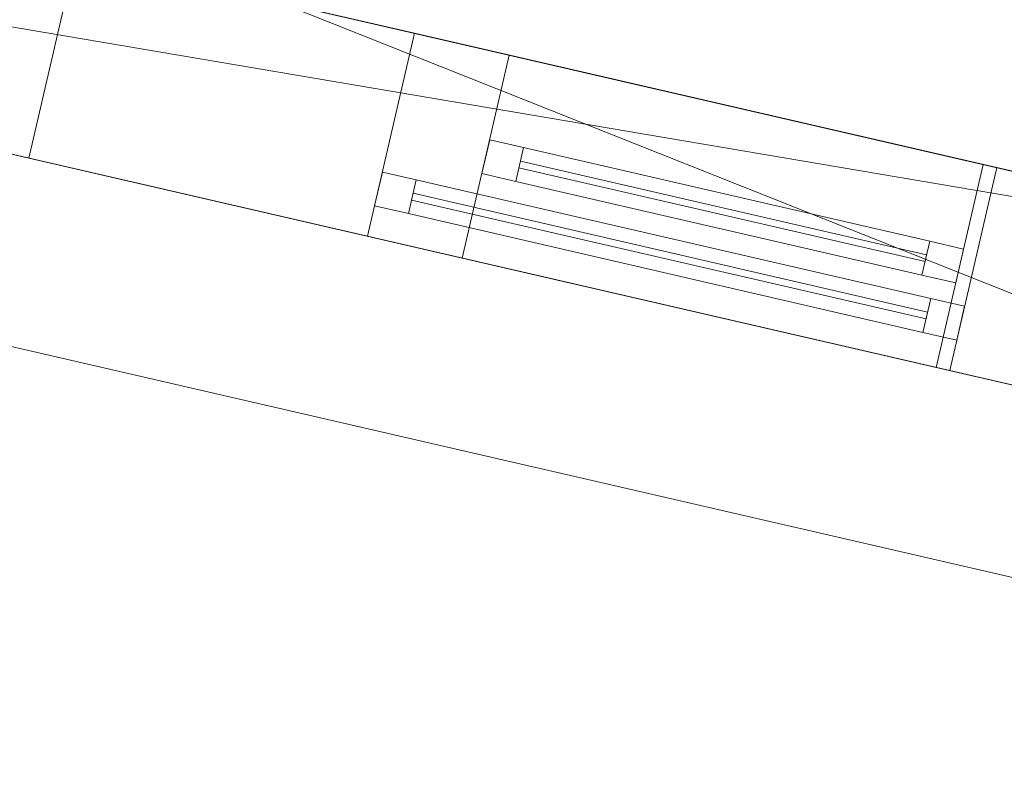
# Model space of a CAD drawing. Header units: millimetres. Extents: x -430348 to -225823, y -86243 to 5084.
# Tile 774 of 1056: x -326901 to -325484, y -69328 to -68223. Entities that reach past the tile are written whole.
import ezdxf

# ---------------------------------------------------------------- set-up
doc = ezdxf.new("R2010")
doc.units = ezdxf.units.MM
for name, color, linetype, lineweight in [('A-GLAZ-CURT', 52, 'Continuous', 9), ('A-GLAZ-CWMG', 51, 'Continuous', 9), ('A-ROOF', 132, 'Continuous', 9), ('A-WALL', 113, 'Continuous', 9)]:
    doc.layers.add(name, color=color, linetype=linetype, lineweight=lineweight)

# ---------------------------------------------------------------- blocks, each defined once
blk = doc.blocks.new('System Panel - Glazed-395669-_3D_ Copy 1')
at = {"layer": 'A-GLAZ-CURT', "transparency": 33554471}
mesh = blk.add_polyface(dxfattribs=at)
corners = [(-300, 5), (-300, 5, 625), (300, 5, 625), (300, 5)]
mesh.append_faces([[corners[k] for k in face] for face in [(2, 3, 0, 1)]])
mesh = blk.add_polyface(dxfattribs=at)
corners = [(300, -5), (-300, -5), (-300, 5), (300, 5)]
mesh.append_faces([[corners[k] for k in face] for face in [(0, 1, 2, 3)]])
mesh = blk.add_polyface(dxfattribs=at)
corners = [(-300, -5, 625), (300, -5, 625), (300, 5, 625), (-300, 5, 625)]
mesh.append_faces([[corners[k] for k in face] for face in [(3, 0, 1, 2)]])
mesh = blk.add_polyface(dxfattribs=at)
corners = [(-300, -5), (-300, -5, 625), (-300, 5, 625), (-300, 5)]
mesh.append_faces([[corners[k] for k in face] for face in [(0, 1, 2, 3)]])
mesh = blk.add_polyface(dxfattribs=at)
corners = [(300, -5, 625), (300, -5), (300, 5), (300, 5, 625)]
mesh.append_faces([[corners[k] for k in face] for face in [(0, 1, 2, 3)]])
mesh = blk.add_polyface(dxfattribs=at)
corners = [(-300, -5), (300, -5), (300, -5, 625), (-300, -5, 625)]
mesh.append_faces([[corners[k] for k in face] for face in [(2, 3, 0, 1)]])
blk = doc.blocks.new('Rectangular Mullion - 50mm x 50mm-444144-_3D_ Copy 1')
at = {"layer": 'A-GLAZ-CWMG'}
mesh = blk.add_polyface(dxfattribs=at)
corners = [(0, 25), (-50, 25), (-50, -25), (0, -25)]
mesh.append_faces([[corners[k] for k in face] for face in [(3, 0, 1, 2)]])
mesh = blk.add_polyface(dxfattribs=at)
corners = [(-50, 25), (0, 25), (0, 25, -700), (-50, 25, -700)]
mesh.append_faces([[corners[k] for k in face] for face in [(0, 1, 2, 3)]])
mesh = blk.add_polyface(dxfattribs=at)
corners = [(-50, -25), (-50, 25), (-50, 25, -700), (-50, -25, -700)]
mesh.append_faces([[corners[k] for k in face] for face in [(0, 1, 2, 3)]])
mesh = blk.add_polyface(dxfattribs=at)
corners = [(0, 25), (0, -25), (0, -25, -700), (0, 25, -700)]
mesh.append_faces([[corners[k] for k in face] for face in [(0, 1, 2, 3)]])
mesh = blk.add_polyface(dxfattribs=at)
corners = [(0, -25), (-50, -25), (-50, -25, -700), (0, -25, -700)]
mesh.append_faces([[corners[k] for k in face] for face in [(0, 1, 2, 3)]])
blk = doc.blocks.new('Rectangular Mullion - 50mm x 50mm-293980-_3D_ Copy 1')
at = {"layer": 'A-GLAZ-CWMG'}
mesh = blk.add_polyface(dxfattribs=at)
corners = [(0, 25), (-50, 25), (-50, -25), (0, -25)]
mesh.append_faces([[corners[k] for k in face] for face in [(3, 0, 1, 2)]])
mesh = blk.add_polyface(dxfattribs=at)
corners = [(0, 25, -600), (0, -25, -600), (-50, -25, -600), (-50, 25, -600)]
mesh.append_faces([[corners[k] for k in face] for face in [(3, 0, 1, 2)]])
mesh = blk.add_polyface(dxfattribs=at)
corners = [(-50, 25), (0, 25), (0, 25, -600), (-50, 25, -600)]
mesh.append_faces([[corners[k] for k in face] for face in [(0, 1, 2, 3)]])
mesh = blk.add_polyface(dxfattribs=at)
corners = [(-50, -25), (-50, 25), (-50, 25, -600), (-50, -25, -600)]
mesh.append_faces([[corners[k] for k in face] for face in [(3, 0, 1, 2)]])
mesh = blk.add_polyface(dxfattribs=at)
corners = [(0, 25), (0, -25), (0, -25, -600), (0, 25, -600)]
mesh.append_faces([[corners[k] for k in face] for face in [(3, 0, 1, 2)]])
mesh = blk.add_polyface(dxfattribs=at)
corners = [(0, -25), (-50, -25), (-50, -25, -600), (0, -25, -600)]
mesh.append_faces([[corners[k] for k in face] for face in [(0, 1, 2, 3)]])
blk = doc.blocks.new('Rectangular Mullion - 50mm x 50mm-395670-_3D_ Copy 1')
at = {"layer": 'A-GLAZ-CWMG'}
mesh = blk.add_polyface(dxfattribs=at)
corners = [(0, 25), (-50, 25), (-50, -25), (0, -25)]
mesh.append_faces([[corners[k] for k in face] for face in [(3, 0, 1, 2)]])
mesh = blk.add_polyface(dxfattribs=at)
corners = [(-50, 25), (0, 25), (0, 25, -700), (-50, 25, -700)]
mesh.append_faces([[corners[k] for k in face] for face in [(0, 1, 2, 3)]])
mesh = blk.add_polyface(dxfattribs=at)
corners = [(-50, -25), (-50, 25), (-50, 25, -700), (-50, -25, -700)]
mesh.append_faces([[corners[k] for k in face] for face in [(0, 1, 2, 3)]])
mesh = blk.add_polyface(dxfattribs=at)
corners = [(0, 25), (0, -25), (0, -25, -700), (0, 25, -700)]
mesh.append_faces([[corners[k] for k in face] for face in [(0, 1, 2, 3)]])
mesh = blk.add_polyface(dxfattribs=at)
corners = [(0, -25), (-50, -25), (-50, -25, -700), (0, -25, -700)]
mesh.append_faces([[corners[k] for k in face] for face in [(0, 1, 2, 3)]])
blk = doc.blocks.new('Rectangular Mullion - 50mm x 50mm-293846-_3D_ Copy 1')
at = {"layer": 'A-GLAZ-CWMG'}
mesh = blk.add_polyface(dxfattribs=at)
corners = [(0, 25), (-50, 25), (-50, -25), (0, -25)]
mesh.append_faces([[corners[k] for k in face] for face in [(3, 0, 1, 2)]])
mesh = blk.add_polyface(dxfattribs=at)
corners = [(0, 25, -600), (0, -25, -600), (-50, -25, -600), (-50, 25, -600)]
mesh.append_faces([[corners[k] for k in face] for face in [(3, 0, 1, 2)]])
mesh = blk.add_polyface(dxfattribs=at)
corners = [(-50, 25), (0, 25), (0, 25, -600), (-50, 25, -600)]
mesh.append_faces([[corners[k] for k in face] for face in [(0, 1, 2, 3)]])
mesh = blk.add_polyface(dxfattribs=at)
corners = [(-50, -25), (-50, 25), (-50, 25, -600), (-50, -25, -600)]
mesh.append_faces([[corners[k] for k in face] for face in [(3, 0, 1, 2)]])
mesh = blk.add_polyface(dxfattribs=at)
corners = [(0, 25), (0, -25), (0, -25, -600), (0, 25, -600)]
mesh.append_faces([[corners[k] for k in face] for face in [(3, 0, 1, 2)]])
mesh = blk.add_polyface(dxfattribs=at)
corners = [(0, -25), (-50, -25), (-50, -25, -600), (0, -25, -600)]
mesh.append_faces([[corners[k] for k in face] for face in [(0, 1, 2, 3)]])
blk = doc.blocks.new('Rectangular Mullion - 50mm x 50mm-395671-_3D_ Copy 1')
at = {"layer": 'A-GLAZ-CWMG'}
mesh = blk.add_polyface(dxfattribs=at)
corners = [(0, 25, -700), (0, -25, -700), (-50, -25, -700), (-50, 25, -700)]
mesh.append_faces([[corners[k] for k in face] for face in [(3, 0, 1, 2)]])
mesh = blk.add_polyface(dxfattribs=at)
corners = [(-50, 25), (0, 25), (0, 25, -700), (-50, 25, -700)]
mesh.append_faces([[corners[k] for k in face] for face in [(0, 1, 2, 3)]])
mesh = blk.add_polyface(dxfattribs=at)
corners = [(-50, -25), (-50, 25), (-50, 25, -700), (-50, -25, -700)]
mesh.append_faces([[corners[k] for k in face] for face in [(0, 1, 2, 3)]])
mesh = blk.add_polyface(dxfattribs=at)
corners = [(0, 25), (0, -25), (0, -25, -700), (0, 25, -700)]
mesh.append_faces([[corners[k] for k in face] for face in [(0, 1, 2, 3)]])
mesh = blk.add_polyface(dxfattribs=at)
corners = [(0, -25), (-50, -25), (-50, -25, -700), (0, -25, -700)]
mesh.append_faces([[corners[k] for k in face] for face in [(0, 1, 2, 3)]])
blk = doc.blocks.new('Rectangular Mullion - 50mm x 50mm-444145-_3D_ Copy 1')
at = {"layer": 'A-GLAZ-CWMG'}
mesh = blk.add_polyface(dxfattribs=at)
corners = [(0, 25, -700), (0, -25, -700), (-50, -25, -700), (-50, 25, -700)]
mesh.append_faces([[corners[k] for k in face] for face in [(0, 1, 2, 3)]])
mesh = blk.add_polyface(dxfattribs=at)
corners = [(-50, 25), (0, 25), (0, 25, -700), (-50, 25, -700)]
mesh.append_faces([[corners[k] for k in face] for face in [(0, 1, 2, 3)]])
mesh = blk.add_polyface(dxfattribs=at)
corners = [(-50, -25), (-50, 25), (-50, 25, -700), (-50, -25, -700)]
mesh.append_faces([[corners[k] for k in face] for face in [(0, 1, 2, 3)]])
mesh = blk.add_polyface(dxfattribs=at)
corners = [(0, 25), (0, -25), (0, -25, -700), (0, 25, -700)]
mesh.append_faces([[corners[k] for k in face] for face in [(0, 1, 2, 3)]])
mesh = blk.add_polyface(dxfattribs=at)
corners = [(0, -25), (-50, -25), (-50, -25, -700), (0, -25, -700)]
mesh.append_faces([[corners[k] for k in face] for face in [(0, 1, 2, 3)]])
blk = doc.blocks.new('Rectangular Mullion - 50mm x 50mm-293981-_3D_ Copy 1')
at = {"layer": 'A-GLAZ-CWMG'}
mesh = blk.add_polyface(dxfattribs=at)
corners = [(25, 25), (-25, 25), (-25, -25), (25, -25)]
mesh.append_faces([[corners[k] for k in face] for face in [(2, 3, 0, 1)]])
mesh = blk.add_polyface(dxfattribs=at)
corners = [(25, 25, -600), (25, -25, -600), (-25, -25, -600), (-25, 25, -600)]
mesh.append_faces([[corners[k] for k in face] for face in [(0, 1, 2, 3)]])
mesh = blk.add_polyface(dxfattribs=at)
corners = [(-25, 25), (25, 25), (25, 25, -600), (-25, 25, -600)]
mesh.append_faces([[corners[k] for k in face] for face in [(0, 1, 2, 3)]])
mesh = blk.add_polyface(dxfattribs=at)
corners = [(-25, -25), (-25, 25), (-25, 25, -600), (-25, -25, -600)]
mesh.append_faces([[corners[k] for k in face] for face in [(0, 1, 2, 3)]])
mesh = blk.add_polyface(dxfattribs=at)
corners = [(25, 25), (25, -25), (25, -25, -600), (25, 25, -600)]
mesh.append_faces([[corners[k] for k in face] for face in [(0, 1, 2, 3)]])
mesh = blk.add_polyface(dxfattribs=at)
corners = [(25, -25), (-25, -25), (-25, -25, -600), (25, -25, -600)]
mesh.append_faces([[corners[k] for k in face] for face in [(0, 1, 2, 3)]])
blk = doc.blocks.new('System Panel - Door-544230-_3D_ Copy 1')
at = {"layer": 'A-GLAZ-CURT'}
mesh = blk.add_polyface(dxfattribs=at)
corners = [(-380, 5), (-380, 5, 1950), (380, 5, 1950), (380, 5)]
mesh.append_faces([[corners[k] for k in face] for face in [(1, 2, 3, 0)]])
mesh = blk.add_polyface(dxfattribs=at)
corners = [(380, -5), (-380, -5), (-380, 5), (380, 5)]
mesh.append_faces([[corners[k] for k in face] for face in [(0, 1, 2, 3)]])
mesh = blk.add_polyface(dxfattribs=at)
corners = [(-380, -5, 1950), (380, -5, 1950), (380, 5, 1950), (-380, 5, 1950)]
mesh.append_faces([[corners[k] for k in face] for face in [(0, 1, 2, 3)]])
mesh = blk.add_polyface(dxfattribs=at)
corners = [(-380, -5), (-380, -5, 1950), (-380, 5, 1950), (-380, 5)]
mesh.append_faces([[corners[k] for k in face] for face in [(0, 1, 2, 3)]])
mesh = blk.add_polyface(dxfattribs=at)
corners = [(380, -5, 1950), (380, -5), (380, 5), (380, 5, 1950)]
mesh.append_faces([[corners[k] for k in face] for face in [(0, 1, 2, 3)]])
mesh = blk.add_polyface(dxfattribs=at)
corners = [(-380, -5), (380, -5), (380, -5, 1950), (-380, -5, 1950)]
mesh.append_faces([[corners[k] for k in face] for face in [(3, 0, 1, 2)]])
blk = doc.blocks.new('Rectangular Mullion - 50mm x 50mm-544231-_3D_ Copy 1')
at = {"layer": 'A-GLAZ-CWMG'}
mesh = blk.add_polyface(dxfattribs=at)
corners = [(0, 25), (-50, 25), (-50, -25), (0, -25)]
mesh.append_faces([[corners[k] for k in face] for face in [(2, 3, 0, 1)]])
mesh = blk.add_polyface(dxfattribs=at)
corners = [(0, 25, -2000), (0, -25, -2000), (-50, -25, -2000), (-50, 25, -2000)]
mesh.append_faces([[corners[k] for k in face] for face in [(0, 1, 2, 3)]])
mesh = blk.add_polyface(dxfattribs=at)
corners = [(-50, 25), (0, 25), (0, 25, -2000), (-50, 25, -2000)]
mesh.append_faces([[corners[k] for k in face] for face in [(0, 1, 2, 3)]])
mesh = blk.add_polyface(dxfattribs=at)
corners = [(-50, -25), (-50, 25), (-50, 25, -2000), (-50, -25, -2000)]
mesh.append_faces([[corners[k] for k in face] for face in [(0, 1, 2, 3)]])
mesh = blk.add_polyface(dxfattribs=at)
corners = [(0, 25), (0, -25), (0, -25, -2000), (0, 25, -2000)]
mesh.append_faces([[corners[k] for k in face] for face in [(0, 1, 2, 3)]])
mesh = blk.add_polyface(dxfattribs=at)
corners = [(0, -25), (-50, -25), (-50, -25, -2000), (0, -25, -2000)]
mesh.append_faces([[corners[k] for k in face] for face in [(0, 1, 2, 3)]])
blk = doc.blocks.new('Rectangular Mullion - 50mm x 50mm-430191-_3D_ Copy 1')
at = {"layer": 'A-GLAZ-CWMG'}
mesh = blk.add_polyface(dxfattribs=at)
corners = [(0, 25), (-50, 25), (-50, -25), (0, -25)]
mesh.append_faces([[corners[k] for k in face] for face in [(3, 0, 1, 2)]])
mesh = blk.add_polyface(dxfattribs=at)
corners = [(0, 25, -760), (0, -25, -760), (-50, -25, -760), (-50, 25, -760)]
mesh.append_faces([[corners[k] for k in face] for face in [(3, 0, 1, 2)]])
mesh = blk.add_polyface(dxfattribs=at)
corners = [(-50, 25), (0, 25), (0, 25, -760), (-50, 25, -760)]
mesh.append_faces([[corners[k] for k in face] for face in [(0, 1, 2, 3)]])
mesh = blk.add_polyface(dxfattribs=at)
corners = [(-50, -25), (-50, 25), (-50, 25, -760), (-50, -25, -760)]
mesh.append_faces([[corners[k] for k in face] for face in [(0, 1, 2, 3)]])
mesh = blk.add_polyface(dxfattribs=at)
corners = [(0, 25), (0, -25), (0, -25, -760), (0, 25, -760)]
mesh.append_faces([[corners[k] for k in face] for face in [(0, 1, 2, 3)]])
mesh = blk.add_polyface(dxfattribs=at)
corners = [(0, -25), (-50, -25), (-50, -25, -760), (0, -25, -760)]
mesh.append_faces([[corners[k] for k in face] for face in [(0, 1, 2, 3)]])
blk = doc.blocks.new('Rectangular Mullion - 50mm x 50mm-544233-_3D_ Copy 1')
at = {"layer": 'A-GLAZ-CWMG'}
mesh = blk.add_polyface(dxfattribs=at)
corners = [(0, 25), (-50, 25), (-50, -25), (0, -25)]
mesh.append_faces([[corners[k] for k in face] for face in [(2, 3, 0, 1)]])
mesh = blk.add_polyface(dxfattribs=at)
corners = [(0, 25, -2000), (0, -25, -2000), (-50, -25, -2000), (-50, 25, -2000)]
mesh.append_faces([[corners[k] for k in face] for face in [(0, 1, 2, 3)]])
mesh = blk.add_polyface(dxfattribs=at)
corners = [(-50, 25), (0, 25), (0, 25, -2000), (-50, 25, -2000)]
mesh.append_faces([[corners[k] for k in face] for face in [(0, 1, 2, 3)]])
mesh = blk.add_polyface(dxfattribs=at)
corners = [(-50, -25), (-50, 25), (-50, 25, -2000), (-50, -25, -2000)]
mesh.append_faces([[corners[k] for k in face] for face in [(0, 1, 2, 3)]])
mesh = blk.add_polyface(dxfattribs=at)
corners = [(0, 25), (0, -25), (0, -25, -2000), (0, 25, -2000)]
mesh.append_faces([[corners[k] for k in face] for face in [(0, 1, 2, 3)]])
mesh = blk.add_polyface(dxfattribs=at)
corners = [(0, -25), (-50, -25), (-50, -25, -2000), (0, -25, -2000)]
mesh.append_faces([[corners[k] for k in face] for face in [(0, 1, 2, 3)]])
blk = doc.blocks.new('Rectangular Mullion - 50mm x 50mm-372554-_3D_ Copy 1')
at = {"layer": 'A-GLAZ-CWMG'}
mesh = blk.add_polyface(dxfattribs=at)
corners = [(0, 25), (-50, 25), (-50, -25), (0, -25)]
mesh.append_faces([[corners[k] for k in face] for face in [(3, 0, 1, 2)]])
mesh = blk.add_polyface(dxfattribs=at)
corners = [(0, 25, -300), (0, -25, -300), (-50, -25, -300), (-50, 25, -300)]
mesh.append_faces([[corners[k] for k in face] for face in [(3, 0, 1, 2)]])
mesh = blk.add_polyface(dxfattribs=at)
corners = [(-50, 25), (0, 25), (0, 25, -300), (-50, 25, -300)]
mesh.append_faces([[corners[k] for k in face] for face in [(0, 1, 2, 3)]])
mesh = blk.add_polyface(dxfattribs=at)
corners = [(-50, -25), (-50, 25), (-50, 25, -300), (-50, -25, -300)]
mesh.append_faces([[corners[k] for k in face] for face in [(0, 1, 2, 3)]])
mesh = blk.add_polyface(dxfattribs=at)
corners = [(0, 25), (0, -25), (0, -25, -300), (0, 25, -300)]
mesh.append_faces([[corners[k] for k in face] for face in [(0, 1, 2, 3)]])
mesh = blk.add_polyface(dxfattribs=at)
corners = [(0, -25), (-50, -25), (-50, -25, -300), (0, -25, -300)]
mesh.append_faces([[corners[k] for k in face] for face in [(0, 1, 2, 3)]])
blk = doc.blocks.new('Rectangular Mullion - 50mm x 50mm-430190-_3D_ Copy 1')
at = {"layer": 'A-GLAZ-CWMG'}
mesh = blk.add_polyface(dxfattribs=at)
corners = [(0, 25), (-50, 25), (-50, -25), (0, -25)]
mesh.append_faces([[corners[k] for k in face] for face in [(3, 0, 1, 2)]])
mesh = blk.add_polyface(dxfattribs=at)
corners = [(0, 25, -760), (0, -25, -760), (-50, -25, -760), (-50, 25, -760)]
mesh.append_faces([[corners[k] for k in face] for face in [(3, 0, 1, 2)]])
mesh = blk.add_polyface(dxfattribs=at)
corners = [(-50, 25), (0, 25), (0, 25, -760), (-50, 25, -760)]
mesh.append_faces([[corners[k] for k in face] for face in [(0, 1, 2, 3)]])
mesh = blk.add_polyface(dxfattribs=at)
corners = [(-50, -25), (-50, 25), (-50, 25, -760), (-50, -25, -760)]
mesh.append_faces([[corners[k] for k in face] for face in [(0, 1, 2, 3)]])
mesh = blk.add_polyface(dxfattribs=at)
corners = [(0, 25), (0, -25), (0, -25, -760), (0, 25, -760)]
mesh.append_faces([[corners[k] for k in face] for face in [(0, 1, 2, 3)]])
mesh = blk.add_polyface(dxfattribs=at)
corners = [(0, -25), (-50, -25), (-50, -25, -760), (0, -25, -760)]
mesh.append_faces([[corners[k] for k in face] for face in [(0, 1, 2, 3)]])
blk = doc.blocks.new('System Panel - Glazed-544232-_3D_ Copy 1')
at = {"layer": 'A-GLAZ-CURT', "transparency": 33554471}
mesh = blk.add_polyface(dxfattribs=at)
corners = [(-380, 5), (-380, 5, 200), (380, 5, 200), (380, 5)]
mesh.append_faces([[corners[k] for k in face] for face in [(1, 2, 3, 0)]])
mesh = blk.add_polyface(dxfattribs=at)
corners = [(380, -5), (-380, -5), (-380, 5), (380, 5)]
mesh.append_faces([[corners[k] for k in face] for face in [(0, 1, 2, 3)]])
mesh = blk.add_polyface(dxfattribs=at)
corners = [(-380, -5, 200), (380, -5, 200), (380, 5, 200), (-380, 5, 200)]
mesh.append_faces([[corners[k] for k in face] for face in [(0, 1, 2, 3)]])
mesh = blk.add_polyface(dxfattribs=at)
corners = [(-380, -5), (-380, -5, 200), (-380, 5, 200), (-380, 5)]
mesh.append_faces([[corners[k] for k in face] for face in [(0, 1, 2, 3)]])
mesh = blk.add_polyface(dxfattribs=at)
corners = [(380, -5, 200), (380, -5), (380, 5), (380, 5, 200)]
mesh.append_faces([[corners[k] for k in face] for face in [(0, 1, 2, 3)]])
mesh = blk.add_polyface(dxfattribs=at)
corners = [(-380, -5), (380, -5), (380, -5, 200), (-380, -5, 200)]
mesh.append_faces([[corners[k] for k in face] for face in [(3, 0, 1, 2)]])
blk = doc.blocks.new('Rectangular Mullion - 50mm x 50mm-372553-_3D_ Copy 1')
at = {"layer": 'A-GLAZ-CWMG'}
mesh = blk.add_polyface(dxfattribs=at)
corners = [(0, 25), (-50, 25), (-50, -25), (0, -25)]
mesh.append_faces([[corners[k] for k in face] for face in [(3, 0, 1, 2)]])
mesh = blk.add_polyface(dxfattribs=at)
corners = [(0, 25, -300), (0, -25, -300), (-50, -25, -300), (-50, 25, -300)]
mesh.append_faces([[corners[k] for k in face] for face in [(3, 0, 1, 2)]])
mesh = blk.add_polyface(dxfattribs=at)
corners = [(-50, 25), (0, 25), (0, 25, -300), (-50, 25, -300)]
mesh.append_faces([[corners[k] for k in face] for face in [(0, 1, 2, 3)]])
mesh = blk.add_polyface(dxfattribs=at)
corners = [(-50, -25), (-50, 25), (-50, 25, -300), (-50, -25, -300)]
mesh.append_faces([[corners[k] for k in face] for face in [(0, 1, 2, 3)]])
mesh = blk.add_polyface(dxfattribs=at)
corners = [(0, 25), (0, -25), (0, -25, -300), (0, 25, -300)]
mesh.append_faces([[corners[k] for k in face] for face in [(0, 1, 2, 3)]])
mesh = blk.add_polyface(dxfattribs=at)
corners = [(0, -25), (-50, -25), (-50, -25, -300), (0, -25, -300)]
mesh.append_faces([[corners[k] for k in face] for face in [(0, 1, 2, 3)]])

msp = doc.modelspace()

# ---------------------------------------------------------------- block references
at = {"layer": 'A-GLAZ-CURT', "transparency": 33554471}
for name, p, rotation in [('System Panel - Glazed-395669-_3D_ Copy 1', (-325889, -68498.9, 63298.9), 346.9999999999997), ('System Panel - Glazed-395669-_3D_ Copy 1', (-325889, -68498.9, 63973.9), 346.9999999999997), ('System Panel - Glazed-544232-_3D_ Copy 1', (-325965.5, -68563.4, 61898.9), 347)]:
    msp.add_blockref(name, p, dxfattribs=dict(at, rotation=rotation))
at = {"layer": 'A-GLAZ-CURT', "rotation": 347}
msp.add_blockref('System Panel - Door-544230-_3D_ Copy 1', (-325965.5, -68563.4, 59898.9), dxfattribs=at)
at = {"layer": 'A-GLAZ-CWMG'}
for name, p, rotation in [('Rectangular Mullion - 50mm x 50mm-444144-_3D_ Copy 1', (-326230, -68420.2, 64648.9), 166.9999999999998), ('Rectangular Mullion - 50mm x 50mm-395671-_3D_ Copy 1', (-326230, -68420.2, 63948.9), 166.9999999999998), ('Rectangular Mullion - 50mm x 50mm-544233-_3D_ Copy 1', (-326384.4, -68466.7, 61848.9), 167), ('Rectangular Mullion - 50mm x 50mm-372554-_3D_ Copy 1', (-326384.4, -68466.7, 62148.9), 167)]:
    msp.add_blockref(name, p, dxfattribs=dict(at, rotation=rotation))
at = {"layer": 'A-GLAZ-CWMG', "extrusion": (0.97437, -0.224951, 0), "rotation": 90}
for name, p in [('Rectangular Mullion - 50mm x 50mm-293980-_3D_ Copy 1', (-140052.4, 64648.9, -301827.6)), ('Rectangular Mullion - 50mm x 50mm-293981-_3D_ Copy 1', (-140052.4, 63948.9, -301827.6)), ('Rectangular Mullion - 50mm x 50mm-430190-_3D_ Copy 1', (-140132.4, 62148.9, -301807.6))]:
    msp.add_blockref(name, p, dxfattribs=at)
at = {"layer": 'A-GLAZ-CWMG', "extrusion": (-0.97437, 0.224951, 0), "rotation": 270}
for name, p in [('Rectangular Mullion - 50mm x 50mm-293846-_3D_ Copy 1', (140052.4, 63248.9, 302427.6)), ('Rectangular Mullion - 50mm x 50mm-430191-_3D_ Copy 1', (140132.4, 59848.9, 302567.6)), ('Rectangular Mullion - 50mm x 50mm-430191-_3D_ Copy 1', (140132.4, 61848.9, 302567.6))]:
    msp.add_blockref(name, p, dxfattribs=at)
at = {"layer": 'A-GLAZ-CWMG', "extrusion": (0, 0, -1)}
for name, p, rotation in [('Rectangular Mullion - 50mm x 50mm-395670-_3D_ Copy 1', (325548, -68577.7, -63248.9), 193.0000000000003), ('Rectangular Mullion - 50mm x 50mm-444145-_3D_ Copy 1', (325548, -68577.7, -63948.9), 193.0000000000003), ('Rectangular Mullion - 50mm x 50mm-544231-_3D_ Copy 1', (325546.5, -68660.1, -59848.9), 193), ('Rectangular Mullion - 50mm x 50mm-372553-_3D_ Copy 1', (325546.5, -68660.1, -61848.9), 193)]:
    msp.add_blockref(name, p, dxfattribs=dict(at, rotation=rotation))

# ---------------------------------------------------------------- meshes
at = {"layer": 'A-ROOF'}
mesh = msp.add_polyface(dxfattribs=at)
corners = [(-333251.5, -67230.2, 64710), (-333611.1, -67147.1, 64710), (-333679.3, -67131.4, 64710), (-332936.9, -63916, 67063.9), (-332868.8, -63931.7, 67063.9), (-318165.5, -67326.2, 67063.9), (-315692.4, -71284, 64710), (-317681.3, -70824.8, 64710), (-317690.1, -70822.8, 64710), (-318995, -68313.3, 66244.7), (-321237.9, -70003.7, 64710), (-321247.5, -70001.5, 64710), (-321653.8, -69907.7, 64710), (-321663.7, -69905.4, 64710), (-322956.8, -67350.6, 66278.2), (-325209.1, -69086.9, 64710), (-325220, -69084.4, 64710), (-329743.8, -68040, 64710), (-329753.7, -68037.7, 64710), (-331029.5, -65517.1, 66257.1)]
mesh.append_faces([[corners[k] for k in face] for face in [(4, 2, 3)]], dxfattribs={"vtx0": -1})
mesh.append_faces([[corners[k] for k in face] for face in [(14, 5, 9)]], dxfattribs={"vtx0": -1, "vtx1": -1, "vtx2": -1})
mesh.append_faces([[corners[k] for k in face] for face in [(14, 19, 4, 5)]], dxfattribs={"vtx0": -1, "vtx1": -1, "vtx3": -1})
mesh.append_faces([[corners[k] for k in face] for face in [(4, 19, 0)]], dxfattribs={"vtx0": -1, "vtx2": -1})
mesh.append_faces([[corners[k] for k in face] for face in [(16, 17, 14, 15), (6, 7, 5)]], dxfattribs={"vtx1": -1})
mesh.append_faces([[corners[k] for k in face] for face in [(1, 2, 4, 0)]], dxfattribs={"vtx1": -1, "vtx2": -1})
mesh.append_faces([[corners[k] for k in face] for face in [(17, 18, 19, 14), (7, 8, 9, 5), (12, 13, 14, 9)]], dxfattribs={"vtx2": -1, "vtx3": -1})
mesh.append_faces([[corners[k] for k in face] for face in [(9, 10, 11, 12)]], dxfattribs={"vtx3": -1})
mesh = msp.add_polyface(dxfattribs=at)
corners = [(-333679.3, -67131.4, 64832.8), (-333262.4, -67227.7, 64832.8), (-331027.1, -65504.5, 66389.1), (-329743.8, -68040, 64832.8), (-325220, -69084.4, 64832.8), (-322954.5, -67337.9, 66410.2), (-321653.8, -69907.7, 64832.8), (-321247.5, -70001.5, 64832.8), (-318993, -68302.4, 66375.5), (-317681.3, -70824.8, 64832.8), (-315692.4, -71284, 64832.8), (-318165.5, -67326.2, 67186.7), (-332936.9, -63916, 67186.7)]
mesh.append_faces([[corners[k] for k in face] for face in [(5, 2, 3, 4)]], dxfattribs={"vtx0": -1})
mesh.append_faces([[corners[k] for k in face] for face in [(12, 2, 5, 11)]], dxfattribs={"vtx0": -1, "vtx1": -1, "vtx2": -1})
mesh.append_faces([[corners[k] for k in face] for face in [(5, 6, 8, 11)]], dxfattribs={"vtx1": -1, "vtx2": -1, "vtx3": -1})
mesh.append_faces([[corners[k] for k in face] for face in [(9, 10, 11, 8), (6, 7, 8)]], dxfattribs={"vtx2": -1})
mesh.append_faces([[corners[k] for k in face] for face in [(12, 0, 1, 2)]], dxfattribs={"vtx3": -1})
mesh = msp.add_polyface(dxfattribs=at)
corners = [(-325220, -69084.4, 64710), (-325220, -69084.4, 64832.8), (-329743.8, -68040, 64832.8), (-329743.8, -68040, 64710)]
mesh.append_faces([[corners[k] for k in face] for face in [(2, 3, 0, 1)]])
at = {"layer": 'A-WALL'}
mesh = msp.add_polyface(dxfattribs=at)
corners = [(-330229.5, -67650.8, 59055.2), (-329898.8, -67419.3, 59055.2), (-328169.4, -67818.5, 59055.2), (-327877.1, -67886, 59055.2), (-327944.6, -68178.3, 59055.2), (-328236.9, -68110.8, 59055.2), (-329868.9, -67734, 59055.2), (-330161.3, -67666.6, 59055.2), (-324881, -68577.7, 59055.2), (-324685.3, -68930.8, 59055.2), (-326887.4, -68422.4, 59055.2), (-326819.9, -68130.1, 59055.2), (-326527.6, -68197.6, 59055.2)]
mesh.append_faces([[corners[k] for k in face] for face in [(2, 5, 6)]], dxfattribs={"vtx0": -1, "vtx2": -1})
mesh.append_faces([[corners[k] for k in face] for face in [(0, 1, 7)]], dxfattribs={"vtx1": -1})
mesh.append_faces([[corners[k] for k in face] for face in [(1, 2, 6, 7)]], dxfattribs={"vtx1": -1, "vtx3": -1})
mesh.append_faces([[corners[k] for k in face] for face in [(12, 8, 9), (10, 11, 12, 9)]], dxfattribs={"vtx2": -1})
mesh.append_faces([[corners[k] for k in face] for face in [(2, 3, 4, 5)]], dxfattribs={"vtx3": -1})
mesh = msp.add_polyface(dxfattribs=at)
corners = [(-329912.5, -67724, 64902.6), (-324932.6, -68873.7, 64902.6), (-324781.5, -68757.2, 65007.7), (-324881, -68577.7, 65116.5), (-329898.8, -67419.3, 65116.5), (-330022.8, -67506.1, 65036.3)]
mesh.append_faces([[corners[k] for k in face] for face in [(4, 5, 0, 3), (1, 2, 3, 0)]], dxfattribs={"vtx2": -1})
mesh = msp.add_polyface(dxfattribs=at)
corners = [(-329898.8, -67419.3, 59055.2), (-329898.8, -67419.3, 65116.5), (-324881, -68577.7, 65116.5), (-324881, -68577.7, 59055.2), (-326527.6, -68197.6, 59055.2), (-326819.9, -68130.1, 59055.2), (-326819.9, -68130.1, 62148.9), (-327877.1, -67886, 62148.9), (-327877.1, -67886, 59055.2), (-328169.4, -67818.5, 59055.2), (-329187.6, -67583.4, 64648.9), (-329187.6, -67583.4, 63248.9), (-328544.5, -67731.9, 63248.9), (-328544.5, -67731.9, 64648.9), (-327618.9, -67945.6, 64648.9), (-327618.9, -67945.6, 63248.9), (-327073.2, -68071.6, 63248.9), (-327073.2, -68071.6, 64648.9), (-326196.3, -68274, 64648.9), (-326196.3, -68274, 63248.9), (-325514.2, -68431.5, 63248.9), (-325514.2, -68431.5, 64648.9), (-326332.7, -68242.6, 59848.9), (-325494.7, -68436, 59848.9), (-325494.7, -68436, 62148.9), (-326332.7, -68242.6, 62148.9)]
mesh.append_faces([[corners[k] for k in face] for face in [(15, 7, 12, 14)]], dxfattribs={"vtx0": -1, "vtx1": -1, "vtx2": -1})
mesh.append_faces([[corners[k] for k in face] for face in [(19, 25, 6, 16)]], dxfattribs={"vtx0": -1, "vtx1": -1, "vtx2": -1, "vtx3": -1})
mesh.append_faces([[corners[k] for k in face] for face in [(7, 0, 11, 12)]], dxfattribs={"vtx0": -1, "vtx1": -1, "vtx3": -1})
mesh.append_faces([[corners[k] for k in face] for face in [(4, 22, 23, 3), (3, 23, 24, 2), (6, 25, 22), (17, 18, 19, 16), (14, 12, 13), (14, 1, 2, 17), (1, 10, 11, 0)]], dxfattribs={"vtx0": -1, "vtx2": -1})
mesh.append_faces([[corners[k] for k in face] for face in [(2, 21, 18, 17)]], dxfattribs={"vtx0": -1, "vtx2": -1, "vtx3": -1})
mesh.append_faces([[corners[k] for k in face] for face in [(9, 0, 7, 8)]], dxfattribs={"vtx1": -1})
mesh.append_faces([[corners[k] for k in face] for face in [(5, 6, 22, 4)]], dxfattribs={"vtx1": -1, "vtx2": -1})
mesh.append_faces([[corners[k] for k in face] for face in [(20, 21, 2, 24), (13, 10, 1, 14)]], dxfattribs={"vtx1": -1, "vtx2": -1, "vtx3": -1})
mesh.append_faces([[corners[k] for k in face] for face in [(19, 20, 24, 25), (15, 16, 6, 7)]], dxfattribs={"vtx1": -1, "vtx3": -1})
mesh = msp.add_polyface(dxfattribs=at)
corners = [(-324685.3, -68930.8, 65123.1), (-324932.6, -68873.7, 64902.6), (-329912.5, -67724, 64902.6), (-330229.5, -67650.8, 65180.6), (-330229.5, -67650.8, 59055.2), (-330161.3, -67666.6, 59055.2), (-329868.9, -67734, 59055.2), (-328236.9, -68110.8, 59055.2), (-327944.6, -68178.3, 59055.2), (-327944.6, -68178.3, 62148.9), (-326887.4, -68422.4, 62148.9), (-326887.4, -68422.4, 59055.2), (-324685.3, -68930.8, 59055.2), (-329255.1, -67875.8, 63248.9), (-329255.1, -67875.8, 64648.9), (-328612, -68024.2, 64648.9), (-328612, -68024.2, 63248.9), (-327686.4, -68237.9, 63248.9), (-327686.4, -68237.9, 64648.9), (-327140.7, -68363.9, 64648.9), (-327140.7, -68363.9, 63248.9), (-326263.8, -68566.4, 63248.9), (-326263.8, -68566.4, 64648.9), (-325581.7, -68723.8, 64648.9), (-325581.7, -68723.8, 63248.9), (-325562.2, -68728.3, 59848.9), (-326400.2, -68534.9, 59848.9), (-326400.2, -68534.9, 62148.9), (-325562.2, -68728.3, 62148.9)]
mesh.append_faces([[corners[k] for k in face] for face in [(14, 2, 13)]], dxfattribs={"vtx0": -1, "vtx1": -1})
mesh.append_faces([[corners[k] for k in face] for face in [(13, 6, 9, 16)]], dxfattribs={"vtx0": -1, "vtx1": -1, "vtx2": -1})
mesh.append_faces([[corners[k] for k in face] for face in [(21, 10, 27, 28), (1, 19, 22, 23)]], dxfattribs={"vtx0": -1, "vtx1": -1, "vtx3": -1})
mesh.append_faces([[corners[k] for k in face] for face in [(18, 15, 16, 17), (28, 24, 21)]], dxfattribs={"vtx0": -1, "vtx2": -1})
mesh.append_faces([[corners[k] for k in face] for face in [(2, 14, 15, 18)]], dxfattribs={"vtx0": -1, "vtx2": -1, "vtx3": -1})
mesh.append_faces([[corners[k] for k in face] for face in [(13, 4, 5, 6), (13, 2, 3, 4)]], dxfattribs={"vtx0": -1, "vtx3": -1})
mesh.append_faces([[corners[k] for k in face] for face in [(23, 24, 1)]], dxfattribs={"vtx1": -1, "vtx2": -1})
mesh.append_faces([[corners[k] for k in face] for face in [(9, 10, 17, 16), (20, 17, 10, 21), (0, 1, 24, 28)]], dxfattribs={"vtx1": -1, "vtx2": -1, "vtx3": -1})
mesh.append_faces([[corners[k] for k in face] for face in [(1, 2, 18, 19), (26, 27, 10, 11), (28, 25, 12, 0), (25, 26, 11, 12), (19, 20, 21, 22)]], dxfattribs={"vtx1": -1, "vtx3": -1})
mesh.append_faces([[corners[k] for k in face] for face in [(7, 8, 9, 6)]], dxfattribs={"vtx2": -1})
mesh = msp.add_polyface(dxfattribs=at)
corners = [(-327877.1, -67886, 62148.9), (-326819.9, -68130.1, 62148.9), (-326887.4, -68422.4, 62148.9), (-327944.6, -68178.3, 62148.9)]
mesh.append_faces([[corners[k] for k in face] for face in [(3, 0, 1, 2)]])
mesh = msp.add_polyface(dxfattribs=at)
corners = [(-326887.4, -68422.4, 62148.9), (-326819.9, -68130.1, 62148.9), (-326819.9, -68130.1, 59055.2), (-326887.4, -68422.4, 59055.2)]
mesh.append_faces([[corners[k] for k in face] for face in [(1, 2, 3, 0)]])
mesh = msp.add_polyface(dxfattribs=at)
corners = [(-326400.2, -68534.9, 59848.9), (-326332.7, -68242.6, 59848.9), (-326332.7, -68242.6, 62148.9), (-326400.2, -68534.9, 62148.9)]
mesh.append_faces([[corners[k] for k in face] for face in [(0, 1, 2, 3)]])
mesh = msp.add_polyface(dxfattribs=at)
corners = [(-326332.7, -68242.6, 59848.9), (-326400.2, -68534.9, 59848.9), (-325562.2, -68728.3, 59848.9), (-325494.7, -68436, 59848.9)]
mesh.append_faces([[corners[k] for k in face] for face in [(2, 3, 0, 1)]])
mesh = msp.add_polyface(dxfattribs=at)
corners = [(-326400.2, -68534.9, 62148.9), (-326332.7, -68242.6, 62148.9), (-325494.7, -68436, 62148.9), (-325562.2, -68728.3, 62148.9)]
mesh.append_faces([[corners[k] for k in face] for face in [(1, 2, 3, 0)]])
mesh = msp.add_polyface(dxfattribs=at)
corners = [(-326263.8, -68566.4, 63248.9), (-326196.3, -68274, 63248.9), (-326196.3, -68274, 64648.9), (-326263.8, -68566.4, 64648.9)]
mesh.append_faces([[corners[k] for k in face] for face in [(0, 1, 2, 3)]])
mesh = msp.add_polyface(dxfattribs=at)
corners = [(-326263.8, -68566.4, 64648.9), (-326196.3, -68274, 64648.9), (-325514.2, -68431.5, 64648.9), (-325581.7, -68723.8, 64648.9)]
mesh.append_faces([[corners[k] for k in face] for face in [(0, 1, 2, 3)]])
mesh = msp.add_polyface(dxfattribs=at)
corners = [(-326196.3, -68274, 63248.9), (-326263.8, -68566.4, 63248.9), (-325581.7, -68723.8, 63248.9), (-325514.2, -68431.5, 63248.9)]
mesh.append_faces([[corners[k] for k in face] for face in [(3, 0, 1, 2)]])
mesh = msp.add_polyface(dxfattribs=at)
corners = [(-325581.7, -68723.8, 64648.9), (-325514.2, -68431.5, 64648.9), (-325514.2, -68431.5, 63248.9), (-325581.7, -68723.8, 63248.9)]
mesh.append_faces([[corners[k] for k in face] for face in [(1, 2, 3, 0)]])
mesh = msp.add_polyface(dxfattribs=at)
corners = [(-325494.7, -68436, 59848.9), (-325562.2, -68728.3, 59848.9), (-325562.2, -68728.3, 62148.9), (-325494.7, -68436, 62148.9)]
mesh.append_faces([[corners[k] for k in face] for face in [(2, 3, 0, 1)]])

doc.saveas('drawing.dxf')
